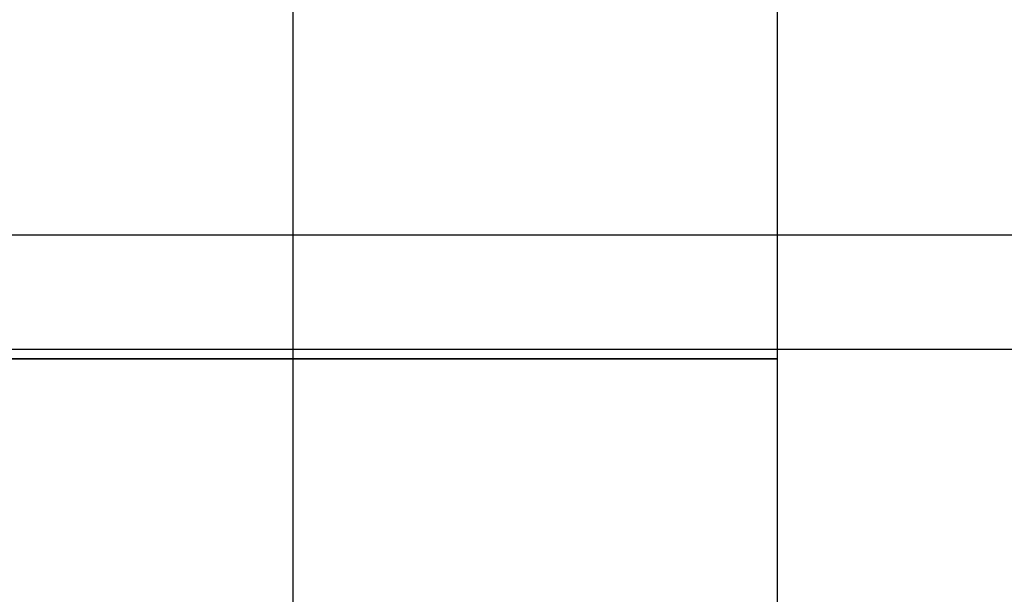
# Model space of a CAD drawing. Header units: centimetres. Extents: x -14.2 to 14.2, y -23.9 to 0.
# Tile 270 of 656: x -10.556 to -10.158, y -8.595 to -8.363. Entities that reach past the tile are written whole.
import ezdxf

# ---------------------------------------------------------------- set-up
doc = ezdxf.new("R2010")
doc.units = ezdxf.units.CM
doc.layers.add('Default', color=7, linetype='Continuous', true_color=0x000000)

msp = doc.modelspace()

# ---------------------------------------------------------------- linework, layer by layer
at = {"layer": 'Default'}
for p, q in [((-10.44541, -11.19583, -0.95459), (-10.44541, -5.75, -0.95459)), ((-10.89128, -8.49607, -1.40046), (-9.99954, -8.49607, -0.50872))]:
    msp.add_line(p, q, dxfattribs=at)
at = {"layer": 'Default', "extrusion": (0, -1, 0)}
for centre, radius, start, end in [((-11.4, 0, 8.45), 1.49, 340.03624, 289.96376), ((-11.4, 0, 8.5), 1.15, 180, 0), ((-11.4, 0, 8.5), 1.15, 0, 180)]:
    msp.add_arc(centre, radius, start, end, dxfattribs=at)
at = {"layer": 'Default'}
msp.add_open_spline([(-10.25, -8.35), (-10.25, -8.5), (-10.25, -8.65)], degree=2, dxfattribs=at)

doc.saveas('drawing.dxf')
